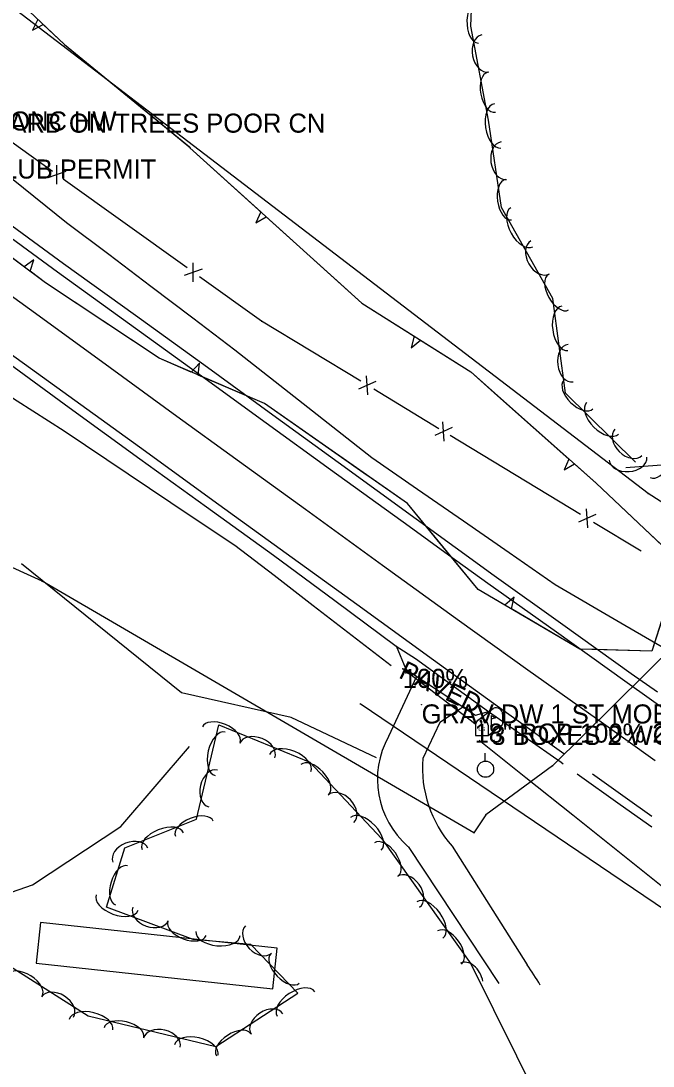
# Model space of a CAD drawing. Extents: x 954793 to 988390, y 1867850 to 1924428.
# Drawn here: x 962311.1 to 962476.9, y 1901295.5 to 1901569.5 of the extents above; entities that cross this region are included whole.
import ezdxf

# ---------------------------------------------------------------- set-up
doc = ezdxf.new("R2010")
doc.units = 0
for name, color, linetype in [('S_BUILDING', 7, 'Continuous'), ('S_DITCHLINE', 7, 'Continuous'), ('S_DRG_PT_SYM', 7, 'Continuous'), ('S_EDGE_BITUMINOUS', 7, 'Continuous'), ('S_EDGE_PAVEMENT', 7, 'Continuous'), ('S_FENCE', 7, 'Continuous'), ('S_FIBER_OPTIC_CABLE', 7, 'Continuous'), ('S_MAILBOX', 7, 'Continuous'), ('S_MAILBOX_ANNOT', 7, 'Continuous'), ('S_MSC_PT_SYM', 7, 'Continuous'), ('S_PARKING', 7, 'Continuous'), ('S_PARKING_ANNOT', 7, 'Continuous'), ('S_PAVEMENT_CROWN', 7, 'Continuous'), ('S_PRIMARY_CTL_ANNOT', 7, 'Continuous'), ('S_SHOULDER', 7, 'Continuous'), ('S_SIDE_DRAIN', 7, 'Continuous'), ('S_SIDE_DRAIN_ANNOT', 7, 'Continuous'), ('S_SIGN_ANNOT', 7, 'Continuous'), ('S_SURVEY_TEXT_ANNOT', 7, 'Continuous'), ('S_TRAILS', 7, 'Continuous'), ('S_TREE', 7, 'Continuous'), ('S_UTILITY_POLE', 7, 'Continuous'), ('S_UTL_PT_SYM', 7, 'Continuous'), ('S_WATER_UTILITIES', 7, 'Continuous')]:
    doc.layers.add(name, color=color, linetype=linetype)

msp = doc.modelspace()

# ---------------------------------------------------------------- linework, layer by layer
at = {"layer": 'S_BUILDING'}
msp.add_lwpolyline([(962315.06, 1901322.5), (962377.11, 1901315.78), (962378.26, 1901326.42), (962316.21, 1901333.14)], close=True, dxfattribs=at)
at = {"layer": 'S_DITCHLINE'}
for points in [[(962485.71, 1901401.53), (962468.44, 1901411.61), (962451.17, 1901421.69), (962439.15, 1901430.01), (962427.12, 1901438.33), (962415.1, 1901446.65), (962403.07, 1901454.97), (962385.13, 1901469.07), (962367.19, 1901483.18), (962356.16, 1901491.53), (962345.13, 1901499.88), (962334.1, 1901508.23), (962323.07, 1901516.58), (962309.05, 1901527.84), (962295.04, 1901539.1), (962277.43, 1901551.76), (962259.82, 1901564.43), (962253.23, 1901563.03), (962253.02, 1901567.71), (962247.36, 1901575.6), (962231.05, 1901586.89), (962224.89, 1901592.05)], [(962408.18, 1901400.45), (962397.94, 1901408.32), (962387.7, 1901416.2), (962377.46, 1901424.07), (962367.22, 1901431.94), (962356.03, 1901439.44), (962344.84, 1901446.95), (962333.65, 1901454.45), (962322.46, 1901461.95), (962310.14, 1901469.82), (962297.82, 1901477.69), (962285.5, 1901485.56), (962273.18, 1901493.43), (962262.67, 1901500.76), (962252.16, 1901508.09), (962241.65, 1901515.42), (962231.14, 1901522.74)], [(962657.91, 1901223.48), (962647.08, 1901230.43), (962636.25, 1901237.38), (962625.42, 1901244.33), (962614.59, 1901251.28), (962599.87, 1901261.6), (962585.15, 1901271.93), (962570.43, 1901282.26), (962555.71, 1901292.58), (962536.86, 1901304.88), (962518, 1901317.17), (962499.15, 1901329.46), (962480.29, 1901341.76), (962468.04, 1901351.54), (962455.79, 1901361.33), (962443.54, 1901371.12), (962431.28, 1901380.91)]]:
    msp.add_lwpolyline(points, dxfattribs=at)
at = {"layer": 'S_DRG_PT_SYM'}
for points in [[(962411.23, 1901399.65), (962411.23, 1901399.7), (962411.23, 1901399.65), (962411.18, 1901399.65), (962411.23, 1901399.65), (962411.23, 1901399.6), (962411.23, 1901399.65), (962411.28, 1901399.65)], [(962430.06, 1901385.31), (962430.06, 1901385.36), (962430.06, 1901385.31), (962430.01, 1901385.31), (962430.06, 1901385.31), (962430.06, 1901385.26), (962430.06, 1901385.31), (962430.11, 1901385.31)]]:
    msp.add_lwpolyline(points, dxfattribs=at)
at = {"layer": 'S_EDGE_BITUMINOUS'}
msp.add_lwpolyline([(962409.49, 1901405.65), (962412.07, 1901399.54), (962430.31, 1901387.5), (962433.68, 1901388.44)], dxfattribs=at)
at = {"layer": 'S_EDGE_PAVEMENT'}
for points in [[(962202.38, 1901559.05), (962216.01, 1901549.17), (962234.25, 1901535.94), (962251.65, 1901523.34), (962269.05, 1901510.75), (962287.89, 1901497.11), (962306.73, 1901483.47), (962325.26, 1901470.07), (962343.78, 1901456.68), (962361.44, 1901443.89), (962379.09, 1901431.11), (962399.18, 1901416.57), (962419.28, 1901402.03), (962436.63, 1901389.56), (962453.5, 1901377.45)], [(962263.33, 1901545.39), (962265.61, 1901543.73), (962283.02, 1901531.06), (962301.87, 1901517.38), (962320.71, 1901503.7), (962339.58, 1901490.05), (962358.44, 1901476.4), (962375.37, 1901464.15), (962392.3, 1901451.89), (962402.61, 1901444.45), (962412.93, 1901437), (962423.24, 1901429.56), (962433.56, 1901422.12), (962451.52, 1901409.32), (962469.49, 1901396.52), (962484.07, 1901386.12)], [(962461.02, 1901372.11), (962469.58, 1901366.05), (962476.58, 1901361.08)]]:
    msp.add_lwpolyline(points, dxfattribs=at)
at = {"layer": 'S_FENCE'}
for p, q in [((962322.85, 1901529.97), (962318.14, 1901528.3)), ((962320.47, 1901526.64), (962320.52, 1901531.64)), ((962356.24, 1901501.07), (962356.29, 1901506.07)), ((962358.62, 1901504.4), (962353.91, 1901502.74)), ((962404.18, 1901474.99), (962399.61, 1901472.98)), ((962402.06, 1901471.49), (962401.73, 1901476.48)), ((962422.1, 1901459.36), (962421.77, 1901464.35)), ((962424.22, 1901462.86), (962419.65, 1901460.84)), ((962461.85, 1901440.08), (962457.28, 1901438.06)), ((962459.73, 1901436.58), (962459.4, 1901441.56))]:
    msp.add_line(p, q, dxfattribs=at)
for points in [[(962319.33, 1901529.97), (962303.07, 1901541.59)], [(962354.64, 1901504.73), (962322.12, 1901527.97)], [(962374.15, 1901490.78), (962357.89, 1901502.41)], [(962400.19, 1901475.02), (962374.15, 1901490.78)], [(962420.71, 1901462.59), (962403.61, 1901472.95)], [(962457.86, 1901440.11), (962423.65, 1901460.82)], [(962473.78, 1901430.46), (962461.28, 1901438.03)]]:
    msp.add_lwpolyline(points, dxfattribs=at)
at = {"layer": 'S_FIBER_OPTIC_CABLE'}
msp.add_line((962670.68, 1901207.24), (962400.06, 1901390.47), dxfattribs=at)
at = {"layer": 'S_MAILBOX'}
for p, q in [((962430.83, 1901386.15), (962434.96, 1901389.26)), ((962434.44, 1901387.44), (962434.44, 1901384.72)), ((962437.39, 1901387.78), (962437.39, 1901385.07)), ((962430.27, 1901384.87), (962430.27, 1901382.16)), ((962433.6, 1901382.16), (962437.39, 1901385.07)), ((962433.6, 1901384.87), (962433.6, 1901382.16)), ((962430.27, 1901382.16), (962433.6, 1901382.16))]:
    msp.add_line(p, q, dxfattribs=at)
for points in [[(962434.44, 1901387.44), (962435.55, 1901386.77), (962434.44, 1901386.43)], [(962431.46, 1901385.99), (962431.68, 1901385.85), (962431.68, 1901385.46), (962431.98, 1901385.46), (962431.98, 1901385.82), (962431.79, 1901386.07), (962431.46, 1901386.02)]]:
    msp.add_lwpolyline(points, dxfattribs=at)
for centre, end in [((962435.73, 1901387.78), 117.5718), ((962431.94, 1901384.87), 180)]:
    msp.add_arc(centre, 1.66, 0, end, dxfattribs=at)
msp.add_ellipse((962434.44, 1901384.72), major_axis=(0.145, 0.132), ratio=0.564646, dxfattribs=at)
at = {"layer": 'S_MSC_PT_SYM'}
for points in [[(962374.15, 1901490.78), (962374.15, 1901490.83), (962374.15, 1901490.78), (962374.1, 1901490.78), (962374.15, 1901490.78), (962374.15, 1901490.73), (962374.15, 1901490.78), (962374.2, 1901490.78)], [(962416.16, 1901390.33), (962416.16, 1901390.38), (962416.16, 1901390.33), (962416.11, 1901390.33), (962416.16, 1901390.33), (962416.16, 1901390.28), (962416.16, 1901390.33), (962416.21, 1901390.33)]]:
    msp.add_lwpolyline(points, dxfattribs=at)
at = {"layer": 'S_PARKING'}
for points in [[(962414.81, 1901397.67), (962407.48, 1901381.93)], [(962426.93, 1901389.55), (962420.95, 1901385.63), (962416.46, 1901376.13)], [(962412.6, 1901353.12), (962436.4, 1901317.22)], [(962424.15, 1901353.21), (962443.84, 1901322.08)]]:
    msp.add_lwpolyline(points, dxfattribs=at)
for centre, major_axis, ratio, start_param, end_param in [((962427.76, 1901370.65), (-18.56, 13.93), 0.998762, 0.136401, 1.501457), ((962447.34, 1901373.85), (-16.85, -26.08), 0.996632, 5.210923, 6.012375), ((962370.11, 1901270.37), (-79, 43.29), 0.999573, 4.184354, 4.25474)]:
    msp.add_ellipse(centre, major_axis=major_axis, ratio=ratio, start_param=start_param, end_param=end_param, dxfattribs=at)
at = {"layer": 'S_PAVEMENT_CROWN'}
msp.add_lwpolyline([(962205.23, 1901572.28), (962223.01, 1901559.38), (962240.79, 1901546.47), (962258.29, 1901533.8), (962275.79, 1901521.12), (962294.56, 1901507.58), (962313.34, 1901494.04), (962332.19, 1901480.31), (962351.04, 1901466.58), (962368.38, 1901454.03), (962385.73, 1901441.47), (962405.9, 1901426.84), (962426.07, 1901412.2), (962444.06, 1901399.4), (962462.05, 1901386.6), (962477.41, 1901375.61)], dxfattribs=at)
msp.add_lwpolyline([(962205.23, 1901572.28), (962223.01, 1901559.38), (962240.79, 1901546.47), (962258.29, 1901533.8), (962275.79, 1901521.12), (962294.56, 1901507.58), (962313.34, 1901494.04), (962332.19, 1901480.31), (962351.04, 1901466.58), (962368.38, 1901454.03), (962385.73, 1901441.47), (962405.9, 1901426.84), (962426.07, 1901412.2), (962444.06, 1901399.4), (962462.05, 1901386.6), (962477.41, 1901375.61)], dxfattribs=at)
at = {"layer": 'S_SHOULDER'}
for points in [[(962200.71, 1901556.98), (962213.88, 1901547.54), (962232.6, 1901534.19), (962250.17, 1901521.43), (962267.73, 1901508.68), (962286.51, 1901495.14), (962305.28, 1901481.61), (962323.78, 1901468.16), (962342.28, 1901454.71), (962359.78, 1901442.07), (962377.29, 1901429.43), (962393.39, 1901417.52), (962409.49, 1901405.62), (962414.57, 1901402.32), (962433.7, 1901388.43), (962452.72, 1901375.18), (962453.26, 1901374.79)], [(962268.1, 1901545.19), (962284.62, 1901533.35), (962303.43, 1901519.64), (962322.24, 1901505.92), (962341.14, 1901492.3), (962360.04, 1901478.69), (962377.18, 1901466.26), (962394.32, 1901453.84), (962404.54, 1901446.4), (962414.75, 1901438.96), (962424.97, 1901431.53), (962435.18, 1901424.09), (962453.17, 1901411.27), (962471.15, 1901398.46), (962478.01, 1901393.66)], [(962457, 1901372.14), (962468.26, 1901364.11), (962476.54, 1901358.22)]]:
    msp.add_lwpolyline(points, dxfattribs=at)
at = {"layer": 'S_SIDE_DRAIN'}
msp.add_line((962430.06, 1901385.31), (962411.23, 1901399.65), dxfattribs=at)
at = {"layer": 'S_TRAILS'}
for points in [[(962280.51, 1901438.26), (962249.92, 1901423.49), (962240.23, 1901409.12), (962228.07, 1901383.66), (962235.28, 1901364.42), (962261.26, 1901346.41), (962286.74, 1901333.55), (962314.13, 1901343.07), (962337.28, 1901358.29), (962355.28, 1901379.33)], [(962404.33, 1901376.34), (962381.95, 1901386.92), (962353.2, 1901393.32), (962311.21, 1901427.14)]]:
    msp.add_lwpolyline(points, dxfattribs=at)
at = {"layer": 'S_TREE'}
for p, q in [((962315.52, 1901569.86), (962314.15, 1901567.03)), ((962314.15, 1901567.03), (962316.95, 1901568.52)), ((962373.96, 1901519.44), (962372.65, 1901516.58)), ((962372.65, 1901516.58), (962375.41, 1901518.12)), ((962314.5, 1901506.82), (962311.9, 1901505.02)), ((962313.48, 1901503.85), (962314.5, 1901506.82)), ((962414.22, 1901486.84), (962413.42, 1901483.8)), ((962413.42, 1901483.8), (962415.88, 1901485.79)), ((962357.89, 1901479.78), (962355.77, 1901477.42)), ((962357.57, 1901476.65), (962357.89, 1901479.78)), ((962401.93, 1901450.36), (962379.94, 1901465.69)), ((962454.81, 1901454.64), (962453.53, 1901451.77)), ((962453.53, 1901451.77), (962456.28, 1901453.34)), ((962440.41, 1901418.4), (962438, 1901416.33)), ((962439.7, 1901415.34), (962440.41, 1901418.4))]:
    msp.add_line(p, q, dxfattribs=at)
for points in [[(962472.25, 1901453.82), (962453.86, 1901471.91), (962450.56, 1901496.72), (962437.1, 1901520.6), (962433.74, 1901543.47), (962429.1, 1901568.06), (962430.16, 1901594.23), (962438.65, 1901613.04), (962442.03, 1901638.92), (962454.46, 1901656.53), (962472.3, 1901660.51), (962490.58, 1901655.28), (962504.9, 1901634), (962509.24, 1901605.43), (962489.94, 1901588.31), (962494.89, 1901562.21), (962495.66, 1901531.58), (962488.39, 1901508.56), (962491.99, 1901475.12), (962480.29, 1901453.1), (962469.76, 1901452.29)], [(962355.39, 1901536.18), (962400.53, 1901495.46), (962429.05, 1901477.49), (962461.98, 1901448.29), (962484.03, 1901427.44), (962476.53, 1901404.31), (962457.63, 1901404.79), (962430.97, 1901420.47), (962412.44, 1901442.99), (962374.93, 1901469.19), (962347.35, 1901481.04), (962317.57, 1901500.81), (962289.8, 1901521.39), (962266.36, 1901542.15), (962257.69, 1901569.21), (962240.27, 1901595.28), (962260.31, 1901602.94), (962291.56, 1901592.42), (962322.54, 1901563.26), (962355.59, 1901536.16)], [(962316.95, 1901568.52), (962322.54, 1901563.26), (962335.94, 1901552.27)], [(962335.94, 1901552.27), (962355.27, 1901536.42)], [(962355.39, 1901536.18), (962373.96, 1901519.44)], [(962311.9, 1901505.02), (962291.81, 1901519.91)], [(962375.41, 1901518.12), (962393.98, 1901501.37)], [(962334.15, 1901489.8), (962317.57, 1901500.81), (962313.48, 1901503.85)], [(962393.98, 1901501.37), (962400.53, 1901495.46), (962414.22, 1901486.84)], [(962355.77, 1901477.42), (962347.35, 1901481.04), (962334.15, 1901489.8)], [(962415.88, 1901485.79), (962429.05, 1901477.49), (962436.11, 1901471.23)], [(962379.94, 1901465.69), (962374.93, 1901469.19), (962357.57, 1901476.65)], [(962436.11, 1901471.23), (962454.81, 1901454.64)], [(962456.28, 1901453.34), (962461.98, 1901448.29), (962474.62, 1901436.34)], [(962420.27, 1901433.47), (962412.44, 1901442.99), (962402.05, 1901450.25)], [(962474.62, 1901436.34), (962481.68, 1901429.66)], [(962438, 1901416.33), (962430.97, 1901420.47), (962420.27, 1901433.47)], [(962461.83, 1901404.69), (962457.63, 1901404.79), (962439.7, 1901415.34)], [(962479.71, 1901414.11), (962476.53, 1901404.31), (962461.83, 1901404.69)], [(962305.08, 1901323.68), (962328.71, 1901308.74), (962362.22, 1901300.71), (962383.67, 1901314.65), (962371.4, 1901327.37), (962356.24, 1901328.75), (962333.5, 1901337.2), (962338.31, 1901352.77), (962357.13, 1901360.26), (962362.95, 1901384.95), (962386.85, 1901375.15), (962405.7, 1901355.1), (962429.11, 1901322.37), (962446.99, 1901286.29)]]:
    msp.add_lwpolyline(points, dxfattribs=at)
for centre, major_axis, ratio, start_param in [((962431.29, 1901569.53), (-0.24, -5.86), 0.55008, 3.141593), ((962432.87, 1901560.94), (0.92, -4.87), 0.685311, 3.141593), ((962434.53, 1901550.76), (0.99, -5.25), 0.540699, 3.141593), ((962436.11, 1901541.95), (0.85, -5.81), 0.55008, 3.141593), ((962437.71, 1901532.83), (0.72, -4.9), 0.685311, 3.141593), ((962438.95, 1901522.6), (0.78, -5.29), 0.540699, 3.141593), ((962442.46, 1901515.4), (2.88, -5.11), 0.55008, 3.141593), ((962447.23, 1901507.47), (2.43, -4.32), 0.685311, 3.141593), ((962452.06, 1901498.36), (2.63, -4.66), 0.540699, 3.141593), ((962453.74, 1901488.9), (0.78, -5.82), 0.55008, 3.141593), ((962455.22, 1901479.75), (0.66, -4.91), 0.685311, 3.141593), ((962457.28, 1901471.52), (3.81, -3.75), 0.540699, 3.141593), ((962463.6, 1901465.31), (4.18, -4.12), 0.55008, 3.141593), ((962470.39, 1901459), (3.53, -3.48), 0.685311, 3.141593), ((962478.64, 1901454.52), (2.51, 4.72), 0.540699, 3.141593), ((962470.31, 1901454.72), (4.94, 0.38), 0.685311, 3.141593), ((962363.62, 1901382.38), (-4.95, 2.03), 0.540699, 3.141593), ((962363.34, 1901377.38), (-1.35, -5.71), 0.55008, 3.141593), ((962373.05, 1901378.23), (-4.59, 1.88), 0.685311, 3.141593), ((962381.72, 1901374.96), (-5.43, 2.23), 0.55008, 3.141593), ((962361.47, 1901368.31), (-1.14, -4.82), 0.685311, 3.141593), ((962388.18, 1901370.64), (-3.66, 3.9), 0.540699, 3.141593), ((962395.04, 1901362.96), (-3.39, 3.61), 0.685311, 3.141593), ((962356.55, 1901357.75), (-4.97, -1.98), 0.540699, 3.141593), ((962401.57, 1901356.39), (-4.02, 4.28), 0.55008, 3.141593), ((962348.31, 1901354.47), (-5.45, -2.17), 0.55008, 3.141593), ((962339.8, 1901350.8), (-4.6, -1.83), 0.685311, 3.141593), ((962406.94, 1901349.72), (-3.11, 4.35), 0.540699, 3.141593), ((962337.49, 1901342.93), (-1.58, -5.11), 0.540699, 3.141593), ((962412.72, 1901341.19), (-2.88, 4.03), 0.685311, 3.141593), ((962336.31, 1901338.42), (5.5, -2.04), 0.55008, 3.141593), ((962418.32, 1901333.81), (-3.41, 4.77), 0.55008, 3.141593), ((962345.08, 1901335.44), (4.65, -1.73), 0.685311, 3.141593), ((962354.64, 1901331.61), (5.01, -1.86), 0.540699, 3.141593), ((962373.4, 1901328.73), (3.44, -3.57), 0.685311, 3.141593), ((962362.78, 1901330.29), (5.84, -0.53), 0.55008, 3.141593), ((962423.48, 1901326.6), (-3.11, 4.35), 0.540699, 3.141593), ((962380.37, 1901321.13), (3.71, -3.85), 0.540699, 3.141593), ((962428.57, 1901318.1), (-2.2, 4.44), 0.685311, 4.316672), ((962312.12, 1901316.72), (-4.52, 2.86), 0.540699, 3.141593), ((962383.22, 1901311.83), (-4.92, -3.2), 0.55008, 3.141593), ((962320.69, 1901311), (-4.19, 2.65), 0.685311, 3.141593), ((962375.6, 1901306.57), (-4.15, -2.7), 0.685311, 3.141593), ((962329.45, 1901306.38), (-5.71, 1.37), 0.55008, 3.141593), ((962338.08, 1901304.31), (-5.2, 1.25), 0.540699, 3.141593), ((962348.04, 1901301.66), (-4.82, 1.16), 0.685311, 3.141593), ((962366.82, 1901301.17), (-4.48, -2.91), 0.540699, 3.141593), ((962357.1, 1901299.76), (-5.71, 1.37), 0.55008, 3.141593)]:
    msp.add_ellipse(centre, major_axis=major_axis, ratio=ratio, start_param=start_param, end_param=6.283185, dxfattribs=at)
at = {"layer": 'S_UTILITY_POLE'}
msp.add_line((962432.81, 1901375.49), (962432.81, 1901377.59), dxfattribs=at)
msp.add_circle((962432.93, 1901373.35), 2.13, dxfattribs=at)
at = {"layer": 'S_UTL_PT_SYM'}
for points in [[(962475.54, 1901445.58), (962475.54, 1901445.63), (962475.54, 1901445.58), (962475.49, 1901445.58), (962475.54, 1901445.58), (962475.54, 1901445.53), (962475.54, 1901445.58), (962475.59, 1901445.58)], [(962316.65, 1901422.62), (962316.65, 1901422.67), (962316.65, 1901422.62), (962316.6, 1901422.62), (962316.65, 1901422.62), (962316.65, 1901422.57), (962316.65, 1901422.62), (962316.7, 1901422.62)], [(962400.06, 1901390.47), (962400.06, 1901390.52), (962400.06, 1901390.47), (962400.01, 1901390.47), (962400.06, 1901390.47), (962400.06, 1901390.42), (962400.06, 1901390.47), (962400.11, 1901390.47)], [(962450.5, 1901374.19), (962450.5, 1901374.24), (962450.5, 1901374.19), (962450.45, 1901374.19), (962450.5, 1901374.19), (962450.5, 1901374.14), (962450.5, 1901374.19), (962450.55, 1901374.19)], [(962433, 1901361.42), (962433, 1901361.47), (962433, 1901361.42), (962432.95, 1901361.42), (962433, 1901361.42), (962433, 1901361.37), (962433, 1901361.42), (962433.05, 1901361.42)], [(962429.89, 1901356.7), (962429.89, 1901356.75), (962429.89, 1901356.7), (962429.84, 1901356.7), (962429.89, 1901356.7), (962429.89, 1901356.65), (962429.89, 1901356.7), (962429.94, 1901356.7)]]:
    msp.add_lwpolyline(points, dxfattribs=at)
at = {"layer": 'S_WATER_UTILITIES'}
for p, q in [((962475.54, 1901445.58), (962213.15, 1901646.16)), ((962504.11, 1901427.28), (962475.54, 1901445.58)), ((962316.65, 1901422.62), (962297.62, 1901431.3)), ((962504.04, 1901427.31), (962450.5, 1901374.19)), ((962429.89, 1901356.7), (962316.65, 1901422.62)), ((962450.5, 1901374.19), (962433, 1901361.42)), ((962433, 1901361.42), (962429.89, 1901356.7))]:
    msp.add_line(p, q, dxfattribs=at)

# ---------------------------------------------------------------- texts
at = {"layer": 'S_MAILBOX'}
msp.add_text('US', height=0.96, rotation=360, dxfattribs=at).set_placement((962431.04, 1901383.35))
at = {"layer": 'S_MAILBOX_ANNOT'}
msp.add_text('3 BOXES 2 WOOD POST', height=5, dxfattribs=at).set_placement((962434.44, 1901379.72))
at = {"layer": 'S_PARKING_ANNOT'}
msp.add_text('PAVED', height=5, rotation=334.7003, dxfattribs=at).set_placement((962409.9, 1901397.42))
at = {"layer": 'S_PRIMARY_CTL_ANNOT'}
msp.add_text('PD:CHIS SQ. CONC HW', height=5, dxfattribs=at).set_placement((962261.11, 1901540.73))
at = {"layer": 'S_SIDE_DRAIN_ANNOT'}
for s, p in [('100%', (962411.23, 1901394.65)), ('18" RCP 100% 23.7', (962430.06, 1901380.31))]:
    msp.add_text(s, height=5, dxfattribs=at).set_placement(p)
at = {"layer": 'S_SIGN_ANNOT'}
msp.add_text('.20 M/P CADDO CREEK GOLF CLUB PERMIT', height=5, dxfattribs=at).set_placement((962205.74, 1901528.14))
at = {"layer": 'S_SURVEY_TEXT_ANNOT'}
for s, p in [('4 BARB ON TREES POOR CN', (962298.03, 1901540.17)), ('GRAV DW 1 ST MOBILE', (962416.16, 1901385.33))]:
    msp.add_text(s, height=5, dxfattribs=at).set_placement(p)

doc.saveas('drawing.dxf')
